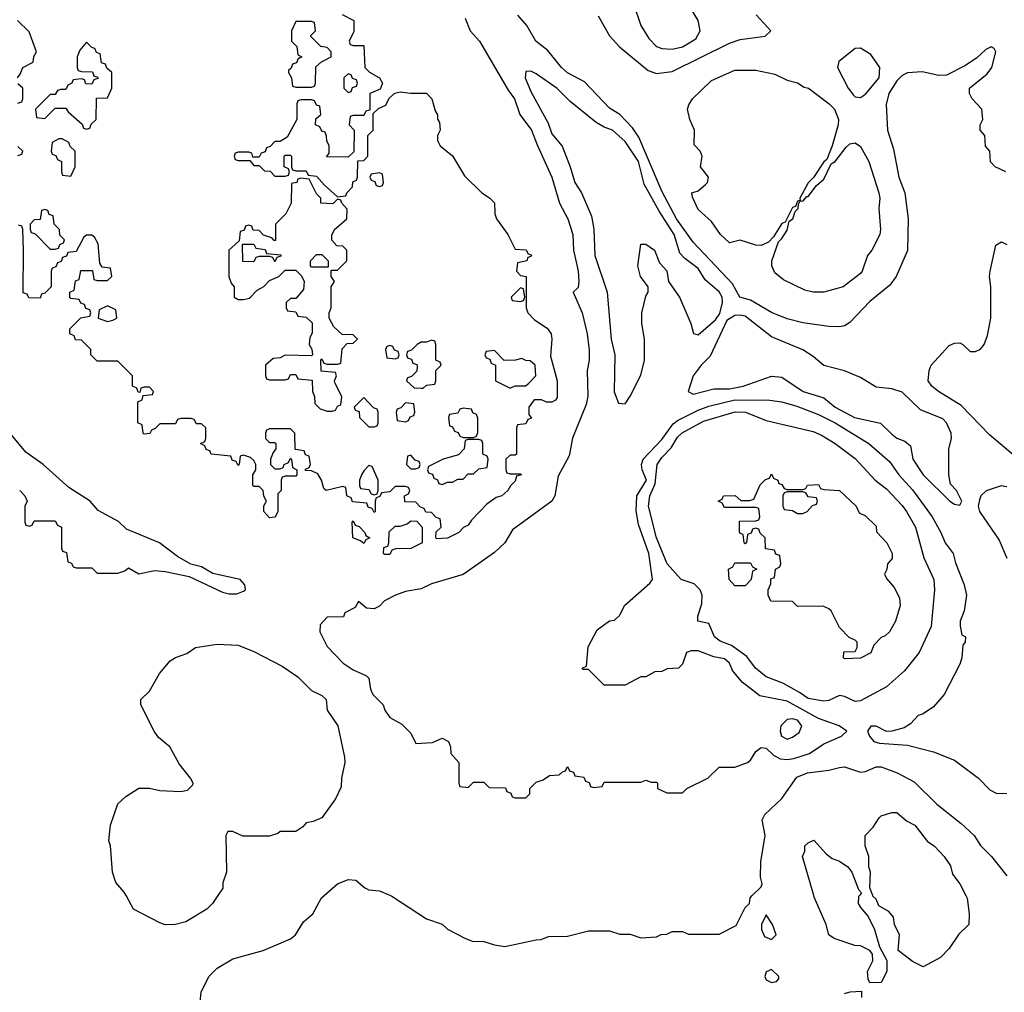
# Model space of a CAD drawing. Header units: inches. Extents: x 1793389 to 1900389, y 320802 to 470796.
# Tile 494 of 656: x 1856074 to 1859841, y 389630 to 393353. Entities that reach past the tile are written whole.
import ezdxf

# ---------------------------------------------------------------- set-up
doc = ezdxf.new("R2010")
doc.units = ezdxf.units.IN
doc.header["$MEASUREMENT"] = 0
doc.layers.add('B8358', color=7, linetype='Continuous')
doc.layers.add('B8359', color=7, linetype='Continuous')

msp = doc.modelspace()

# ---------------------------------------------------------------- linework, layer by layer
at = {"layer": 'B8358', "color": 2}
for points, elevation in [([(1856831.4, 390000), (1856811.3, 389970), (1856790, 389948.7), (1856710, 389899), (1856670, 389889), (1856630, 389888.7), (1856610, 389895.3), (1856510, 389948.7), (1856481.2, 390000)], 246), ([(1856762, 389570), (1856768, 389630), (1856798, 389690), (1856830, 389722), (1856890, 389758), (1857006, 389790), (1857110, 389834.8), (1857129, 389850), (1857160.1, 389899.9), (1857195.3, 389930), (1857228.9, 389991.1), (1857239, 390000)], 246), ([(1857493.2, 390000), (1857498, 389998), (1857630, 389911.3), (1857690, 389891.3), (1857711.1, 389871.1), (1857776.9, 389836.9), (1857805.4, 389825.4), (1857850, 389824.7), (1857890, 389811.3), (1857930, 389804.7), (1858050, 389831.3), (1858068.4, 389831.6), (1858096.4, 389843.6), (1858170, 389844.7), (1858250, 389864.7), (1858330, 389864.7), (1858370, 389852), (1858410, 389852), (1858450, 389838), (1858510, 389842), (1858528.4, 389851.6), (1858550, 389852), (1858570, 389862), (1858610, 389862), (1858632.7, 389852.7), (1858750, 389852), (1858814.6, 389885.4), (1858850, 389954), (1858866, 389970), (1858868.4, 389991.6), (1858876.6, 390000)], 246), ([(1859286.4, 390000), (1859283.6, 389996.4), (1859282, 389970), (1859290, 389954), (1859319.8, 389919.8), (1859344.7, 389870), (1859363.6, 389803.6), (1859391.1, 389751.1), (1859390.9, 389709.1), (1859370, 389668), (1859326, 389666), (1859320.4, 389680.4), (1859318, 389710), (1859338, 389750), (1859336.4, 389776.4), (1859326, 389790), (1859290, 389808), (1859268.9, 389808.9), (1859190, 389835.3), (1859169.3, 389849.3), (1859159, 389890), (1859113.6, 389993.6), (1859111.7, 390000)], 242), ([(1859693.8, 390000), (1859699.1, 389990), (1859706.8, 389930), (1859704.7, 389890), (1859667.1, 389852.9), (1859630, 389798), (1859596.9, 389763.1), (1859530, 389728), (1859490, 389748), (1859435.3, 389790), (1859439.5, 389850), (1859421.2, 389890), (1859417.2, 389917.2), (1859398.6, 389938.6), (1859361.2, 389961.2), (1859350, 389986), (1859338, 389998), (1859337.2, 390000)], 242), ([(1859230, 389624.7), (1859251.6, 389631.6), (1859294, 389634), (1859294, 389610)], 242)]:
    msp.add_lwpolyline(points, dxfattribs=dict(at, elevation=elevation))
at = {"layer": 'B8358', "color": 2, "elevation": 246}
for points in [[(1858930, 389926), (1858912, 389890), (1858911.3, 389870), (1858923.5, 389843.5), (1858950, 389832), (1858968, 389850), (1858954, 389890)], [(1858950, 389717.2), (1858930, 389708), (1858924.9, 389690), (1858930, 389678), (1858950, 389667.7), (1858968.7, 389671.3), (1858978, 389682), (1858978, 389690)]]:
    msp.add_lwpolyline(points, close=True, dxfattribs=at)
at = {"layer": 'B8359', "color": 2}
for points, elevation in [([(1858390, 393606), (1858378, 393602), (1858372, 393570), (1858386.8, 393490), (1858424, 393410), (1858450.6, 393330), (1858480.6, 393280.6), (1858510, 393250.5), (1858530, 393242.4), (1858570, 393240.4), (1858610, 393248.4), (1858660.1, 393279.9), (1858677.2, 393310), (1858669.3, 393350), (1858622.7, 393430), (1858530, 393541.2), (1858490, 393554)], 254), ([(1857190, 393346), (1857130, 393346), (1857114, 393310), (1857114, 393270), (1857134, 393250), (1857138, 393218), (1857154, 393210), (1857138, 393202), (1857132.7, 393187.3), (1857118, 393182), (1857112.7, 393167.3), (1857102, 393158), (1857102, 393150), (1857114, 393130), (1857118, 393098), (1857130, 393094), (1857190, 393094), (1857202, 393098), (1857206, 393110), (1857207.3, 393172.7), (1857228.4, 393191.6), (1857266, 393210), (1857266, 393230), (1857250, 393246), (1857226, 393250), (1857188.4, 393288.4), (1857188.4, 393291.6), (1857206, 393310), (1857202, 393342)], 246), ([(1856330, 393266), (1856303.6, 393236.4), (1856294, 393210), (1856294, 393170), (1856298, 393158), (1856310, 393154), (1856352.7, 393152.7), (1856358, 393138), (1856372.7, 393132.7), (1856372.7, 393127.3), (1856358, 393122), (1856350, 393106), (1856327.3, 393107.3), (1856322, 393122), (1856310, 393126), (1856278, 393122), (1856274, 393110), (1856258, 393102), (1856250, 393086), (1856230, 393086), (1856218, 393082), (1856210, 393066), (1856190, 393066), (1856134, 393010), (1856138, 392978), (1856170, 392974), (1856210, 393014), (1856250, 393014), (1856259.6, 392999.6), (1856312.7, 392952.7), (1856318, 392938), (1856330, 392934), (1856342, 392938), (1856347.3, 392952.7), (1856366, 392970), (1856367.3, 393052.7), (1856410, 393054), (1856426, 393090), (1856426, 393150), (1856407.3, 393167.3), (1856402, 393182), (1856387.3, 393187.3), (1856382, 393222), (1856367.3, 393227.3), (1856362, 393242), (1856350, 393246)], 246), ([(1859290, 393244), (1859270, 393242), (1859207.1, 393192.9), (1859202.8, 393170), (1859243.8, 393090), (1859263.4, 393063.4), (1859270, 393057.1), (1859290, 393054.9), (1859310, 393067.2), (1859361.5, 393130), (1859365.1, 393170), (1859330, 393219)], 250), ([(1857330, 393146), (1857314, 393130), (1857314, 393090), (1857330, 393074), (1857342, 393078), (1857347.3, 393092.7), (1857362, 393098), (1857366, 393110), (1857362, 393122), (1857347.3, 393127.3), (1857342, 393142)], 246), ([(1858030, 393155.1), (1858010, 393154), (1858007.7, 393130), (1858030, 393078), (1858096.1, 392956.1), (1858110, 392916), (1858148.8, 392868.8), (1858180.5, 392790), (1858198, 392730), (1858223, 392690), (1858260.9, 392600.9), (1858270.4, 392550.4), (1858274.9, 392450), (1858322, 392310), (1858336.3, 392130), (1858350.7, 392070), (1858348.2, 391928.2), (1858365.4, 391885.4), (1858390, 391882), (1858410, 391912), (1858450, 391992), (1858464, 392050), (1858464, 392130), (1858454, 392190), (1858454, 392230), (1858470, 392294), (1858478, 392310), (1858478, 392330), (1858449.3, 392369.3), (1858439, 392410), (1858450, 392494), (1858470, 392494), (1858502, 392470), (1858522, 392422), (1858550, 392392), (1858556, 392350), (1858598.8, 392290), (1858641, 392190), (1858651.3, 392151.3), (1858670, 392146.8), (1858735.8, 392204.2), (1858752.5, 392227.5), (1858763.1, 392270), (1858761, 392290), (1858750, 392311.6), (1858696.4, 392356.4), (1858670, 392400.9), (1858618.6, 392438.6), (1858599.6, 392459.6), (1858577.7, 392530), (1858520.3, 392620.3), (1858463.1, 392723.1), (1858441, 392810), (1858390, 392886), (1858342, 392930), (1858310, 392940.9), (1858279.4, 392959.4), (1858180.1, 393040.1), (1858130, 393089.2), (1858050, 393146)], 254), ([(1858910, 392487.8), (1858889.7, 392489.7), (1858830, 392509.2), (1858790, 392498), (1858755.3, 392530), (1858720.4, 392580.4), (1858670, 392626), (1858647.3, 392672.7), (1858646, 392690), (1858670, 392698), (1858698, 392722), (1858705.2, 392730), (1858709.2, 392750), (1858679, 392790), (1858685.2, 392830), (1858677.2, 392850), (1858654, 392874), (1858656, 392930), (1858637.2, 392970), (1858629.2, 393010), (1858633.6, 393026.4), (1858648, 393050), (1858720.2, 393119.8), (1858810, 393158.8), (1858890, 393158.8), (1858963.5, 393143.5), (1859010, 393121), (1859050, 393111), (1859074.8, 393094.8), (1859091.3, 393090), (1859171.3, 393030), (1859191, 393010), (1859206, 392970), (1859204.7, 392950), (1859182.8, 392870), (1859162, 392818), (1859150, 392808.7), (1859111, 392749), (1859090, 392728.7), (1859058, 392670), (1859059.6, 392660.4), (1859050, 392658), (1859042, 392638), (1859030, 392634), (1859002, 392578), (1858990, 392572.7), (1858958, 392522), (1858939.3, 392500.7)], 246), ([(1856236.4, 392896.4), (1856223.6, 392896.4), (1856198, 392882), (1856194, 392850), (1856198, 392838), (1856212.7, 392832.7), (1856218, 392818), (1856234, 392810), (1856234, 392770), (1856238, 392758), (1856270, 392754), (1856286, 392790), (1856286, 392850), (1856267.3, 392867.3), (1856262, 392882)], 246), ([(1859110, 392309.5), (1859078, 392318), (1858996.6, 392356.6), (1858963.3, 392383.3), (1858951.8, 392410), (1858951.3, 392430), (1858977.2, 392502.8), (1858990, 392514.8), (1859010, 392546.8), (1859018, 392582), (1859031.8, 392590), (1859041.2, 392618.8), (1859052.3, 392630), (1859053.6, 392646.4), (1859060.4, 392659.6), (1859070, 392658), (1859084.7, 392675.3), (1859090, 392676), (1859122, 392718), (1859150, 392742.8), (1859179, 392801), (1859194, 392810), (1859235.5, 392864.5), (1859250, 392878), (1859270, 392881), (1859290, 392866.8), (1859323, 392810), (1859360.5, 392690), (1859364.9, 392670), (1859360.7, 392630), (1859367.7, 392550), (1859364.9, 392530), (1859333.4, 392470), (1859317.3, 392450), (1859297.3, 392390), (1859290, 392381.2), (1859224.7, 392330), (1859150, 392309.5)], 246), ([(1857450, 392766), (1857418, 392762), (1857414, 392750), (1857418, 392738), (1857432.7, 392732.7), (1857438, 392718), (1857450, 392714), (1857462, 392718), (1857466, 392730), (1857462, 392762)], 246), ([(1857150, 392746), (1857138, 392742), (1857134, 392730), (1857114, 392726), (1857112, 392650), (1857092, 392610), (1857052, 392570), (1857052.7, 392507.3), (1857047.3, 392507.3), (1857038, 392518), (1857007.3, 392527.3), (1856990, 392546), (1856967.3, 392547.3), (1856962, 392562), (1856950, 392566), (1856938, 392562), (1856932.7, 392547.3), (1856918, 392542), (1856914, 392506), (1856874, 392470), (1856874, 392370), (1856883.6, 392343.6), (1856894, 392330), (1856894, 392290), (1856910, 392282), (1856930, 392282), (1856953.6, 392286.4), (1856983.1, 392316.9), (1857008.4, 392331.6), (1857030, 392354), (1857066, 392370), (1857090, 392394), (1857130, 392394), (1857152.7, 392372.7), (1857162, 392350), (1857159.6, 392320.4), (1857130, 392286), (1857110, 392286), (1857094, 392270), (1857094, 392250), (1857098, 392238), (1857130, 392234), (1857138, 392218), (1857170, 392214), (1857192.7, 392192.7), (1857192.7, 392152.7), (1857183.6, 392136.4), (1857182, 392110), (1857191.6, 392091.6), (1857194, 392070), (1857190, 392066), (1857090, 392068), (1857070, 392058), (1857043.6, 392056.4), (1857014, 392030), (1857014, 391990), (1857018, 391978), (1857030, 391974), (1857090, 391974), (1857102, 391978), (1857110, 391994), (1857130, 391994), (1857138, 391978), (1857192.7, 391972.7), (1857194, 391930), (1857202, 391910), (1857203.6, 391883.6), (1857223.6, 391863.6), (1857250, 391854), (1857270, 391854), (1857282, 391858), (1857290, 391874), (1857302, 391878), (1857306, 391910), (1857280.4, 391960.4), (1857278, 391970), (1857286, 391990), (1857282, 392002), (1857227.3, 392007.3), (1857226, 392050), (1857230, 392054), (1857238, 392038), (1857250, 392034), (1857290, 392034), (1857302, 392038), (1857307.3, 392092.7), (1857327.3, 392112.7), (1857350, 392114), (1857366, 392130), (1857350, 392146), (1857307.3, 392147.3), (1857276.4, 392176.4), (1857258, 392210), (1857258, 392230), (1857266, 392250), (1857266, 392330), (1857278, 392350), (1857266, 392370), (1857266, 392394), (1857290, 392394), (1857326, 392430), (1857326, 392470), (1857310, 392486), (1857287.3, 392487.3), (1857268.4, 392508.4), (1857268.4, 392528.4), (1857278, 392550), (1857326, 392590), (1857327.3, 392627.3), (1857306, 392650), (1857302, 392662), (1857290, 392666), (1857271.6, 392648.4), (1857226, 392650), (1857226, 392670), (1857210, 392686), (1857182, 392742)], 246), ([(1856170, 392626), (1856158, 392622), (1856152.7, 392587.3), (1856130, 392586), (1856114, 392570), (1856114, 392550), (1856118, 392538), (1856132.7, 392532.7), (1856190, 392474), (1856210, 392474), (1856222, 392478), (1856227.3, 392492.7), (1856242, 392498), (1856246, 392510), (1856227.3, 392527.3), (1856226, 392550), (1856206, 392570), (1856202, 392602), (1856187.3, 392607.3), (1856182, 392622)], 246), ([(1857050, 392426), (1857042, 392442), (1857030, 392446), (1856990, 392446), (1856978, 392442), (1856970, 392426), (1856927.3, 392427.3), (1856926, 392494), (1856970, 392494), (1856978, 392478), (1857012.7, 392472.7), (1857018, 392458), (1857072.7, 392452.7), (1857072.7, 392447.3), (1857058, 392442)], 246), ([(1857190, 392406), (1857186, 392410), (1857186, 392430), (1857210, 392454), (1857230, 392454), (1857254, 392430), (1857254, 392406), (1857250, 392406)], 246), ([(1857990, 392326), (1857954, 392290), (1857958, 392278), (1857990, 392274), (1858002, 392278), (1858006, 392290), (1858002, 392322)], 246), ([(1856410, 392258), (1856378, 392242), (1856374, 392210), (1856410, 392198), (1856430, 392202), (1856446, 392210), (1856442, 392242)], 246), ([(1858830, 392221.7), (1858810, 392219.8), (1858779.1, 392200.9), (1858714.9, 392065.1), (1858680.5, 392030), (1858650.7, 391990), (1858631.3, 391930), (1858650, 391918.8), (1858730, 391939.1), (1858790, 391939.5), (1858842, 391950), (1858950, 391987.7), (1858990, 391984), (1859071, 391930), (1859150, 391905.5), (1859194, 391870), (1859267.3, 391830), (1859367.7, 391807.7), (1859410, 391766), (1859430, 391751.3), (1859459.8, 391739.8), (1859482, 391722), (1859491, 391670), (1859530, 391611), (1859632, 391510), (1859650, 391498), (1859670, 391494), (1859678, 391510), (1859658, 391550), (1859635.3, 391575.3), (1859628.9, 391611.1), (1859628.7, 391710), (1859639, 391750), (1859637.2, 391770), (1859619.3, 391810), (1859605.4, 391825.4), (1859519.7, 391859.7), (1859450, 391926.6), (1859410, 391939.3), (1859350, 391946.6), (1859290, 391983.7), (1859230, 392009.2), (1859150, 392029), (1859110, 392064), (1859070, 392089.3), (1858950, 392139.3), (1858850, 392217.4)], 254), ([(1857650, 392126), (1857630, 392118), (1857610, 392118), (1857594, 392110), (1857572.7, 392087.3), (1857558, 392082), (1857554, 392070), (1857558, 392058), (1857572.7, 392052.7), (1857578, 392038), (1857592.7, 392032.7), (1857594, 392026), (1857592.7, 392007.3), (1857572.7, 391987.3), (1857558, 391982), (1857554, 391970), (1857583.6, 391943.6), (1857610, 391942), (1857618, 391942), (1857630, 391954), (1857662, 391958), (1857666, 391970), (1857666, 392010), (1857686, 392030), (1857682, 392042), (1857666, 392050), (1857666, 392110), (1857662, 392122)], 246), ([(1857490, 392106), (1857478, 392102), (1857474, 392090), (1857478, 392058), (1857510, 392054), (1857522, 392058), (1857526, 392070), (1857522, 392082), (1857507.3, 392087.3), (1857502, 392102)], 246), ([(1857890, 392086), (1857858, 392082), (1857854, 392070), (1857858, 392058), (1857872.7, 392052.7), (1857878, 392038), (1857894, 392030), (1857894, 391970), (1857950, 391942), (1857970, 391951.3), (1858008.4, 391951.6), (1858020.4, 391959.6), (1858048, 391990), (1858046, 392030), (1858027.3, 392047.3), (1858010, 392048), (1857995.3, 392055.3), (1857970.8, 392049.2), (1857928, 392048)], 246), ([(1857390, 391906), (1857354, 391870), (1857358, 391858), (1857372.7, 391852.7), (1857374, 391830), (1857410, 391794), (1857430, 391794), (1857442, 391798), (1857446, 391810), (1857446, 391850), (1857442, 391862), (1857427.3, 391867.3)], 246), ([(1857550, 391886), (1857532.7, 391867.3), (1857518, 391862), (1857514, 391850), (1857518, 391818), (1857550, 391814), (1857562, 391818), (1857567.3, 391832.7), (1857582, 391838), (1857586, 391850), (1857582, 391882)], 246), ([(1857770, 391866), (1857758, 391862), (1857750, 391846), (1857718, 391842), (1857714, 391830), (1857718, 391798), (1857730, 391794), (1857738, 391778), (1857752, 391772), (1857758, 391758), (1857770, 391754), (1857810, 391754), (1857822, 391758), (1857827.3, 391772.7), (1857827.3, 391827.3), (1857822, 391842), (1857808, 391848), (1857802, 391862)], 246), ([(1859270, 390742.4), (1859230, 390762.4), (1859210, 390765.6), (1859170, 390747.3), (1859150, 390743.6), (1859090, 390754), (1859057.6, 390777.6), (1858993, 390813), (1858930, 390837), (1858889.4, 390870), (1858855.5, 390915.5), (1858797.3, 390957.3), (1858753.6, 390973.6), (1858732, 390990), (1858710, 391042), (1858668, 391050), (1858668.7, 391070), (1858683.7, 391116.3), (1858684.7, 391150), (1858676.9, 391170), (1858653.8, 391193.8), (1858605.1, 391210), (1858551.6, 391270), (1858509.8, 391370), (1858479.1, 391490), (1858484.8, 391530), (1858504.5, 391575.5), (1858513.3, 391650), (1858530, 391677.1), (1858565.7, 391714.3), (1858590, 391754.4), (1858608.9, 391771.1), (1858690, 391816), (1858811.5, 391851.5), (1858850.2, 391850.2), (1858930, 391818.7), (1859110, 391775.8), (1859142, 391762), (1859194, 391730), (1859270, 391673), (1859347.3, 391590), (1859390, 391557.3), (1859450, 391493.4), (1859466, 391470), (1859500.5, 391410), (1859532.8, 391292.8), (1859570.6, 391210), (1859574, 391170), (1859560.5, 391030), (1859515.5, 390930), (1859459.2, 390860.8), (1859390, 390799.6), (1859290, 390745.6)], 246), ([(1857830, 391746), (1857790, 391746), (1857778, 391742), (1857774, 391710), (1857752.7, 391687.3), (1857694, 391670), (1857638, 391642), (1857634, 391630), (1857638, 391618), (1857652.7, 391612.7), (1857658, 391598), (1857672, 391592), (1857678, 391578), (1857690, 391574), (1857710, 391582), (1857730, 391582), (1857750, 391594), (1857770, 391594), (1857790, 391614), (1857810, 391614), (1857830, 391634), (1857862, 391638), (1857866, 391670), (1857862, 391682), (1857846, 391690), (1857846, 391730), (1857842, 391742)], 246), ([(1857570, 391686), (1857558, 391682), (1857554, 391650), (1857570, 391634), (1857590, 391634), (1857602, 391638), (1857606, 391650), (1857602, 391662), (1857587.3, 391667.3)], 246), ([(1857410, 391646), (1857390, 391626), (1857382, 391610), (1857374, 391590), (1857374, 391570), (1857378, 391558), (1857410, 391554), (1857418, 391538), (1857430, 391534), (1857442, 391538), (1857446, 391550), (1857446, 391590), (1857422, 391642)], 246), ([(1859010, 391554), (1859070, 391554), (1859082, 391558), (1859088.4, 391571.6), (1859130, 391574), (1859138, 391558), (1859150, 391554), (1859210.9, 391550.9), (1859274, 391490), (1859285.4, 391465.4), (1859310, 391454), (1859350, 391414), (1859352, 391392), (1859392, 391350), (1859412, 391310), (1859412, 391290), (1859394, 391270), (1859391.6, 391248.4), (1859382, 391230), (1859390, 391214), (1859419.6, 391179.6), (1859439.6, 391139.6), (1859442, 391110), (1859424.7, 391050), (1859402, 391010), (1859385.4, 390994.6), (1859370, 390988), (1859341, 390959), (1859330.7, 390929.3), (1859290, 390908.7), (1859230, 390906), (1859226, 390910), (1859227.3, 390932.7), (1859270, 390934), (1859278, 390950), (1859278, 390970), (1859270, 390978), (1859247.3, 390987.3), (1859210, 391026), (1859178, 391090), (1859170, 391098), (1859147.3, 391107.3), (1859050, 391106), (1859030, 391126), (1858947.3, 391127.3), (1858938, 391150), (1858938, 391170), (1858947.3, 391192.7), (1858948, 391212), (1858962, 391218), (1858966, 391250), (1858982, 391258), (1858986, 391270), (1858982, 391302), (1858967.3, 391307.3), (1858962, 391322), (1858927.3, 391327.3), (1858926, 391370), (1858907.3, 391387.3), (1858902, 391402), (1858890, 391406), (1858878, 391402), (1858872.7, 391387.3), (1858858, 391382), (1858854, 391350), (1858850, 391346), (1858846, 391350), (1858842, 391382), (1858830, 391386), (1858827.3, 391392.7), (1858827.3, 391432.7), (1858890, 391434), (1858902, 391438), (1858906, 391450), (1858902, 391482), (1858890, 391486), (1858770, 391486), (1858762, 391502), (1858746, 391510), (1858762, 391518), (1858766, 391530), (1858811.6, 391531.6), (1858832.7, 391512.7), (1858867.3, 391512.7), (1858882, 391518), (1858907.3, 391572.7), (1858927.3, 391592.7), (1858942, 391598), (1858950, 391614), (1858958, 391598), (1858974, 391590), (1858978, 391578), (1858990, 391574), (1858998, 391558)], 242), ([(1859070, 391546), (1859010, 391546), (1858998, 391542), (1858994, 391530), (1858994, 391490), (1858998, 391478), (1859030, 391474), (1859050, 391462), (1859070, 391462), (1859086, 391470), (1859107.3, 391492.7), (1859122, 391498), (1859126, 391510), (1859122, 391522), (1859090, 391526), (1859082, 391542)], 242), ([(1857390, 391348), (1857378, 391358), (1857348, 391370), (1857346, 391430), (1857350, 391434), (1857358, 391418), (1857372.7, 391412.7), (1857394, 391390), (1857398, 391378), (1857414, 391370), (1857398, 391362)], 246), ([(1857470, 391306), (1857466, 391310), (1857467.3, 391332.7), (1857482, 391338), (1857486, 391350), (1857487.3, 391392.7), (1857510, 391414), (1857530, 391414), (1857556.4, 391423.6), (1857570, 391434), (1857592.7, 391432.7), (1857614, 391410), (1857614, 391350), (1857570, 391328), (1857512.7, 391327.3), (1857498, 391322), (1857490, 391306)], 246), ([(1858810, 391186), (1858788, 391210), (1858786, 391250), (1858802, 391258), (1858810, 391274), (1858870, 391274), (1858878, 391258), (1858894, 391250), (1858878, 391242), (1858872, 391210), (1858850, 391186)], 242), ([(1859030, 390676.3), (1859010, 390673.6), (1858986, 390650), (1858983.8, 390630), (1858988, 390610), (1859010, 390598.8), (1859030, 390606.8), (1859055.9, 390624.1), (1859066.6, 390650), (1859050, 390671.2)], 254)]:
    msp.add_lwpolyline(points, close=True, dxfattribs=dict(at, elevation=elevation))
for points, elevation in [([(1857307.3, 393372.7), (1857352, 393350), (1857352, 393308), (1857334, 393270), (1857338, 393258), (1857350, 393254), (1857390, 393254), (1857394, 393170), (1857411.6, 393151.6), (1857450.7, 393130.7), (1857462, 393110), (1857452.7, 393087.3), (1857414, 393070), (1857414, 393006), (1857398, 393002), (1857390, 392986), (1857350, 392986), (1857338, 392982), (1857334, 392950), (1857354, 392930), (1857352.7, 392847.3), (1857330, 392826), (1857247.3, 392827.3), (1857258, 392842), (1857258, 392870), (1857248.4, 392888.4), (1857247.3, 392907.3), (1857242, 392922), (1857230, 392926), (1857222, 392942), (1857206, 392950), (1857207.3, 392972.7), (1857226, 392990), (1857222, 393022), (1857210, 393026), (1857202, 393042), (1857190, 393046), (1857150, 393046), (1857138, 393042), (1857134, 393030), (1857134, 392970), (1857096.9, 392903.1), (1857070, 392886), (1857050, 392886), (1857032.7, 392867.3), (1857018, 392862), (1857012.7, 392847.3), (1856998, 392842), (1856990, 392826), (1856966, 392826), (1856962, 392842), (1856950, 392846), (1856910, 392846), (1856898, 392842), (1856894, 392830), (1856898, 392818), (1856910, 392814), (1856954, 392814), (1856970, 392794), (1856990, 392794), (1857010, 392774), (1857032.7, 392772.7), (1857050, 392754), (1857090, 392754), (1857102, 392758), (1857106, 392770), (1857102, 392782), (1857086, 392790), (1857086, 392830), (1857090, 392834), (1857110, 392834), (1857114, 392830), (1857114, 392790), (1857118, 392778), (1857130, 392774), (1857170, 392774), (1857178, 392758), (1857210, 392754), (1857239.6, 392719.6), (1857290, 392674), (1857322, 392678), (1857326, 392690), (1857347.3, 392712.7), (1857348.4, 392731.6), (1857362, 392738), (1857366, 392750), (1857367.3, 392812.7), (1857390, 392814), (1857406, 392830), (1857406, 392910), (1857426, 392930), (1857426, 392994), (1857447.3, 393012.7), (1857474.6, 393025.4), (1857487.3, 393052.7), (1857508.7, 393071.3), (1857530, 393076), (1857568.7, 393071.3), (1857630, 393072), (1857651.3, 393050), (1857663.6, 393003.6), (1857672, 392988), (1857672, 392972), (1857679.6, 392959.6), (1857682, 392930), (1857672, 392910), (1857672, 392890), (1857682, 392870), (1857730, 392832), (1857775.3, 392755.3), (1857842, 392690), (1857871.1, 392671.1), (1857890, 392652), (1857891.3, 392610), (1857898, 392590), (1857942, 392530), (1857970, 392474), (1858011.6, 392471.6), (1858018, 392458), (1858031.6, 392451.6), (1858030, 392446), (1858018, 392442), (1858014, 392430), (1857978, 392422), (1857974, 392390), (1857990, 392374), (1858012, 392370), (1858011.3, 392250), (1858018, 392230), (1858043.8, 392203.8), (1858092.4, 392172.4), (1858107, 392150), (1858110.3, 392130), (1858104.5, 392064.5), (1858130.8, 391970), (1858130, 391906), (1858123.6, 391896.4), (1858110, 391888.7), (1858088.9, 391888.9), (1858070, 391898), (1858042, 391898), (1858022, 391870), (1858022, 391842), (1858032, 391828), (1858018, 391822), (1858010, 391806), (1857978, 391802), (1857974, 391790), (1857974, 391690), (1857970, 391686), (1857950, 391686), (1857934, 391670), (1857934, 391630), (1857938, 391618), (1857950, 391614), (1857990, 391614), (1857994, 391610), (1857974, 391606), (1857970, 391586), (1857951.6, 391568.4), (1857942, 391550), (1857918, 391530), (1857896.7, 391523.3), (1857861.1, 391498.9), (1857802.8, 391437.2), (1857790, 391418), (1857771.6, 391408.4), (1857754, 391390), (1857710, 391368), (1857670, 391366), (1857666, 391370), (1857667.3, 391392.7), (1857686, 391410), (1857682, 391442), (1857667.3, 391447.3), (1857650, 391466), (1857627.3, 391467.3), (1857622, 391482), (1857607.3, 391487.3), (1857590, 391506), (1857547.3, 391507.3), (1857546, 391530), (1857562, 391538), (1857566, 391550), (1857562, 391562), (1857550, 391566), (1857510, 391566), (1857490, 391546), (1857458, 391542), (1857452, 391528), (1857438, 391522), (1857434, 391510), (1857434, 391470), (1857430, 391466), (1857422, 391482), (1857407.3, 391487.3), (1857402, 391502), (1857347.3, 391507.3), (1857342, 391522), (1857326, 391530), (1857322, 391562), (1857310, 391566), (1857246, 391550), (1857238, 391558), (1857228.7, 391590), (1857214.6, 391614.6), (1857190, 391626), (1857167.3, 391627.3), (1857167.3, 391632.7), (1857182, 391638), (1857186, 391650), (1857182, 391682), (1857167.3, 391687.3), (1857162, 391702), (1857127.3, 391707.3), (1857126, 391770), (1857110, 391786), (1857030, 391786), (1857018, 391782), (1857014, 391770), (1857014, 391750), (1857030, 391734), (1857050, 391734), (1857054, 391730), (1857054, 391710), (1857043.6, 391696.4), (1857034, 391670), (1857034, 391650), (1857050, 391634), (1857070, 391634), (1857082, 391638), (1857086, 391650), (1857102, 391658), (1857110, 391674), (1857114, 391670), (1857118, 391638), (1857134, 391630), (1857134, 391610), (1857130, 391606), (1857090, 391606), (1857078, 391602), (1857074, 391590), (1857074, 391550), (1857062, 391538), (1857062, 391470), (1857051.3, 391448.7), (1857030, 391446), (1857008, 391470), (1857008.4, 391491.6), (1857018, 391510), (1857008.4, 391528.4), (1857006, 391550), (1856990, 391566), (1856970, 391566), (1856966, 391570), (1856966, 391610), (1856978, 391630), (1856978, 391650), (1856970, 391666), (1856956.4, 391676.4), (1856930, 391686), (1856918, 391682), (1856914, 391650), (1856910, 391646), (1856902, 391662), (1856887.3, 391667.3), (1856882, 391682), (1856806, 391690), (1856802, 391702), (1856787.3, 391707.3), (1856782, 391722), (1856766, 391730), (1856782, 391738), (1856786, 391750), (1856786, 391790), (1856770, 391806), (1856750, 391806), (1856742, 391822), (1856730, 391826), (1856690, 391826), (1856678, 391822), (1856670, 391806), (1856610, 391806), (1856592.7, 391787.3), (1856578, 391782), (1856571.6, 391768.4), (1856550, 391766), (1856546, 391770), (1856542, 391802), (1856526, 391810), (1856526, 391890), (1856542, 391898), (1856546, 391914), (1856582, 391918), (1856586, 391930), (1856570, 391946), (1856550, 391946), (1856538, 391942), (1856534, 391926), (1856527.3, 391927.3), (1856522, 391942), (1856506, 391950), (1856506, 391990), (1856450, 392046), (1856370, 392046), (1856346, 392070), (1856346, 392090), (1856310, 392126), (1856287.3, 392127.3), (1856282, 392142), (1856266, 392150), (1856266, 392170), (1856308, 392212), (1856342, 392218), (1856346, 392230), (1856342, 392242), (1856327.3, 392247.3), (1856322, 392262), (1856307.3, 392267.3), (1856302, 392282), (1856270, 392286), (1856266, 392290), (1856266, 392310), (1856282, 392318), (1856287.3, 392352.7), (1856302, 392358), (1856307.3, 392392.7), (1856352.7, 392392.7), (1856358, 392358), (1856370, 392354), (1856410, 392354), (1856426, 392370), (1856422, 392402), (1856390, 392406), (1856380.4, 392420.4), (1856374.6, 392494.6), (1856360.4, 392520.4), (1856350, 392528), (1856330, 392528), (1856319.6, 392520.4), (1856290, 392466), (1856258, 392462), (1856252.7, 392447.3), (1856238, 392442), (1856232.7, 392427.3), (1856218, 392422), (1856212.7, 392407.3), (1856198, 392402), (1856194, 392390), (1856194, 392330), (1856170, 392306), (1856158, 392302), (1856152.7, 392287.3), (1856108.4, 392288.4), (1856102, 392302), (1856087.3, 392307.3), (1856088, 392470), (1856086, 392550), (1856082, 392562), (1856070, 392566)], 246), ([(1859846, 392770), (1859806, 392790), (1859788.4, 392808.4), (1859786, 392850), (1859768.4, 392868.4), (1859766, 392910), (1859748, 392930), (1859748, 392950), (1859758, 392970), (1859755.3, 393010), (1859718, 393050), (1859708, 393070), (1859708, 393090), (1859774.8, 393145.2), (1859793.2, 393170), (1859808.7, 393230), (1859802, 393242), (1859790, 393248.7), (1859770, 393239), (1859734.2, 393205.8), (1859690, 393176), (1859619.8, 393140.2), (1859590, 393139), (1859526.4, 393153.6), (1859470, 393149.4), (1859450, 393138.4), (1859430, 393118.4), (1859399.5, 393070), (1859388.3, 393028.3), (1859393.4, 392930), (1859416.7, 392856.7), (1859437.3, 392750), (1859460.7, 392690), (1859473.4, 392590), (1859470.5, 392469.5), (1859427.3, 392370), (1859403.4, 392336.6), (1859326.2, 392273.8), (1859250, 392193.2), (1859230, 392181.2), (1859210, 392177.2), (1859170, 392178), (1859070, 392192.3), (1859010, 392207.3), (1858950, 392232.3), (1858870, 392279.5), (1858829, 392290), (1858801.1, 392341.1), (1858650, 392500.9), (1858587.3, 392590), (1858530, 392696), (1858442.9, 392902.9), (1858418.7, 392938.7), (1858370, 392989.6), (1858330, 393014), (1858234.5, 393114.5), (1858170, 393149.6), (1858146.6, 393170), (1858094.5, 393234.5), (1858049.2, 393270), (1858014, 393330), (1857979.3, 393370)], 250), ([(1858287.1, 393367.1), (1858330, 393291.3), (1858368.2, 393248.2), (1858478.5, 393158.5), (1858510, 393147.3), (1858570, 393154.4), (1858790, 393263), (1858830, 393277.3), (1858926, 393290), (1858948, 393310), (1858891.5, 393371.5)], 250), ([(1856066, 393130), (1856076.4, 393143.6), (1856086, 393170), (1856126, 393190), (1856128.4, 393211.6), (1856138, 393230), (1856110, 393306), (1856066, 393350)], 246), ([(1857778.5, 393358.5), (1857797.3, 393310), (1857833.4, 393270), (1857942.4, 393082.4), (1857967.3, 393050), (1857987.7, 392990), (1858032.4, 392930), (1858053.4, 392873.4), (1858110.4, 392750), (1858139.1, 392650), (1858170.4, 392590.4), (1858190.4, 392530.4), (1858192.7, 392470), (1858210.4, 392390), (1858213.4, 392350), (1858210, 392328), (1858192, 392310), (1858226, 392230), (1858245.5, 392150), (1858252.7, 392087.3), (1858252.7, 392050), (1858244.4, 392010), (1858247.9, 391912.1), (1858240.5, 391879.5), (1858189, 391751), (1858176.5, 391683.5), (1858134.4, 391605.6), (1858120.7, 391530), (1858110.3, 391509.7), (1857959.8, 391400.2), (1857930.3, 391349.7), (1857890, 391312.7), (1857770.4, 391229.6), (1857650, 391193.3), (1857610, 391174.5), (1857550, 391163.7), (1857512, 391150), (1857470, 391128), (1857450, 391108), (1857430, 391098), (1857400.4, 391100.4), (1857370, 391126), (1857356.9, 391103.1), (1857318, 391082), (1857312.7, 391067.3), (1857250, 391066), (1857223.6, 391036.4), (1857222, 391010), (1857250, 390954), (1857312, 390890), (1857350, 390864.7), (1857401, 390841), (1857410, 390832), (1857416, 390790), (1857424.7, 390770), (1857464.7, 390730), (1857471.3, 390710), (1857490, 390682), (1857536, 390656), (1857570, 390622), (1857590, 390582), (1857653.6, 390586.4), (1857690, 390602), (1857714, 390590), (1857722, 390570), (1857723.6, 390543.6), (1857754, 390510), (1857754, 390430), (1857758, 390418), (1857790, 390414), (1857810, 390434), (1857850, 390434), (1857870, 390414), (1857932.7, 390412.7), (1857938, 390398), (1857952.7, 390392.7), (1857958, 390378), (1857970, 390374), (1858010, 390374), (1858026, 390390), (1858026, 390410), (1858050, 390434), (1858076.4, 390443.6), (1858100.4, 390459.6), (1858138, 390462), (1858150, 390474), (1858162, 390478), (1858170, 390494), (1858178, 390478), (1858192.7, 390472.7), (1858198, 390458), (1858232.7, 390452.7), (1858238, 390438), (1858252.7, 390432.7), (1858258, 390418), (1858270, 390414), (1858302, 390418), (1858310, 390434), (1858450, 390434), (1858470, 390442), (1858490, 390434), (1858510, 390434), (1858514, 390430), (1858514, 390410), (1858550, 390394), (1858610, 390394), (1858626, 390410), (1858706, 390450), (1858750, 390492), (1858810, 390492), (1858858, 390510), (1858870, 390518), (1858890, 390551), (1858910, 390566.8), (1858930, 390564.9), (1858957.6, 390537.6), (1858983.8, 390523.8), (1859010, 390520.8), (1859035.8, 390524.2), (1859096.1, 390543.9), (1859150, 390580.5), (1859218, 390610), (1859238, 390630), (1859208.7, 390650), (1859130, 390678), (1859010, 390744.7), (1858905.1, 390765.1), (1858837.4, 390817.4), (1858801.2, 390861.2), (1858789.2, 390890), (1858770, 390906), (1858730, 390914), (1858670, 390937), (1858643, 390937), (1858624.7, 390930), (1858610, 390886), (1858594, 390870), (1858551.6, 390868.4), (1858530, 390858), (1858503.6, 390856.4), (1858470, 390838), (1858450, 390838), (1858390, 390806), (1858310, 390806), (1858250, 390866), (1858230, 390866), (1858226, 390870), (1858242, 390878), (1858248.4, 390951.6), (1858283.1, 391016.9), (1858330, 391052), (1858350, 391054), (1858370, 391074), (1858388, 391110), (1858484.7, 391195.3), (1858495.3, 391210), (1858480.5, 391310), (1858441, 391421), (1858432.2, 391472.2), (1858435.1, 391530), (1858471.6, 391590), (1858455.8, 391630), (1858452.8, 391650), (1858458.7, 391670), (1858530, 391745.3), (1858574.1, 391805.9), (1858590, 391818), (1858670, 391857.7), (1858710, 391874), (1858810, 391897.2), (1858943.9, 391896.1), (1858990, 391890.4), (1859047.2, 391872.8), (1859130, 391841.1), (1859193.4, 391810), (1859322, 391730), (1859402, 391662), (1859437.6, 391610), (1859490, 391553), (1859564.9, 391450), (1859598.4, 391390), (1859614.9, 391350), (1859644.9, 391310), (1859654, 391274), (1859686.8, 391190), (1859696, 391150), (1859686.8, 391090), (1859671.3, 391050), (1859671.6, 391031.6), (1859678, 390998), (1859692, 390990), (1859691.3, 390970), (1859682, 390958), (1859678, 390910), (1859670, 390886), (1859611.3, 390770), (1859570, 390722), (1859530, 390695.3), (1859511.1, 390688.9), (1859482, 390658), (1859458, 390642), (1859411.1, 390628.9), (1859390, 390628), (1859350, 390648), (1859330, 390648), (1859318, 390630), (1859324.7, 390610), (1859342, 390590), (1859363.5, 390583.5), (1859470, 390576), (1859570.5, 390550.5), (1859650, 390518), (1859742, 390450), (1859785.4, 390405.4), (1859810, 390392), (1859850, 390391.3)], 250), ([(1856067.3, 393032.7), (1856082, 393038), (1856086, 393050), (1856086, 393090), (1856067.3, 393107.3)], 246), ([(1856067.3, 392832.7), (1856082, 392838), (1856086, 392850), (1856067.3, 392867.3)], 246), ([(1859890, 391674.5), (1859783.8, 391763.8), (1859675.8, 391875.8), (1859589, 391930), (1859564, 391950), (1859549, 391970), (1859553.2, 392010), (1859561.2, 392030), (1859630, 392106), (1859650, 392114.8), (1859670, 392116), (1859682, 392110), (1859710, 392082), (1859730, 392082), (1859750, 392091.3), (1859764, 392110), (1859775.9, 392144.1), (1859789.6, 392210), (1859789.5, 392329.5), (1859784.5, 392370), (1859787.3, 392390), (1859808.7, 392490), (1859830, 392502), (1859850, 392492)], 250), ([(1856074, 391550), (1856094, 391530), (1856102, 391510), (1856094, 391490), (1856094, 391430), (1856098, 391418), (1856110, 391414), (1856122, 391418), (1856130, 391434), (1856210, 391434), (1856218, 391418), (1856234, 391410), (1856234, 391330), (1856238, 391318), (1856252.7, 391312.7), (1856258, 391278), (1856272.7, 391272.7), (1856278, 391258), (1856290, 391254), (1856350, 391254), (1856370, 391234), (1856450, 391234), (1856476.4, 391243.6), (1856490, 391254), (1856530, 391232), (1856590, 391244.7), (1856630, 391241), (1856722, 391222), (1856850, 391161), (1856875.3, 391155.3), (1856904.7, 391155.3), (1856930, 391164.7), (1856938, 391170), (1856935.3, 391190), (1856918, 391210), (1856812.9, 391232.9), (1856770, 391259), (1856729, 391269), (1856678, 391298), (1856608.7, 391350), (1856482, 391402), (1856451.4, 391431.4), (1856374.5, 391474.5), (1856344, 391510), (1856262, 391562), (1856164, 391650), (1856097.6, 391697.6), (1855996.6, 391816.6)], 250), ([(1859850, 391564), (1859828.4, 391568.4), (1859770.9, 391549.1), (1859751.3, 391530), (1859745.4, 391514.6), (1859741, 391490), (1859746, 391470), (1859821.1, 391361.1), (1859850, 391291.3)], 254), ([(1856481.2, 390000), (1856473.6, 390013.6), (1856442, 390050), (1856428.7, 390090), (1856422, 390190), (1856415.3, 390210), (1856422, 390270), (1856449.1, 390350.9), (1856480.2, 390379.8), (1856530, 390411.3), (1856570, 390411.3), (1856610, 390402), (1856690, 390398), (1856716.4, 390403.6), (1856736.4, 390423.6), (1856738, 390430), (1856728, 390450), (1856684.7, 390504.7), (1856648.7, 390570), (1856605.6, 390605.6), (1856588.7, 390630), (1856538, 390730), (1856538, 390750), (1856570, 390782), (1856608.7, 390850), (1856650, 390898), (1856670, 390911), (1856713.6, 390926.4), (1856746, 390950), (1856830, 390962.8), (1856910, 390958.8), (1856970, 390934.8), (1857078.5, 390878.5), (1857137.5, 390837.5), (1857190, 390784.7), (1857230, 390766), (1857246, 390750), (1857250.8, 390710), (1857290.8, 390650), (1857316, 390530), (1857318, 390510), (1857304.7, 390450), (1857303.6, 390416.4), (1857282, 390370), (1857230, 390298), (1857196.9, 390283.1), (1857170, 390278), (1857156.9, 390263.1), (1857130, 390246), (1857070, 390246), (1857062, 390238), (1857030, 390228), (1856928, 390228), (1856890, 390246), (1856870, 390246), (1856862, 390230), (1856864.7, 390090), (1856851.6, 390048.4), (1856850.9, 390029.1), (1856831.4, 390000)], 246), ([(1858876.6, 390000), (1858910, 390034), (1858914.6, 390045.4), (1858908, 390070), (1858908.9, 390128.9), (1858926, 390230), (1858914, 390290), (1858924, 390310), (1858990, 390371.3), (1859046.8, 390453.2), (1859088, 390470), (1859170, 390480.5), (1859210, 390490.6), (1859230, 390493), (1859290, 390472.7), (1859310, 390475.5), (1859350, 390492.7), (1859370, 390492.7), (1859431.3, 390470), (1859495.6, 390435.6), (1859582.8, 390350), (1859676.1, 390276.1), (1859726, 390230), (1859750, 390191.3), (1859791.3, 390150), (1859850, 390076)], 246), ([(1859337.2, 390000), (1859326, 390030), (1859328.7, 390090), (1859322, 390110), (1859322, 390150), (1859309, 390190), (1859309, 390230), (1859338.6, 390261.4), (1859362, 390298), (1859370, 390304.7), (1859410, 390318), (1859430, 390318), (1859466.4, 390286.4), (1859498, 390270), (1859546.8, 390206.8), (1859572, 390190), (1859611.3, 390150), (1859634.4, 390114.4), (1859642, 390082), (1859670, 390044.7), (1859693.8, 390000)], 242), ([(1859111.7, 390000), (1859069.1, 390149.1), (1859078, 390170), (1859078, 390190), (1859090, 390202), (1859111.6, 390211.6), (1859159.6, 390159.6), (1859182, 390142), (1859210, 390131.3), (1859242, 390110), (1859258, 390090), (1859283.6, 390023.6), (1859294, 390010), (1859286.4, 390000)], 242), ([(1857239, 390000), (1857290, 390044.7), (1857330, 390062), (1857359.6, 390059.6), (1857394, 390030), (1857410, 390022), (1857450, 390018), (1857493.2, 390000)], 246)]:
    msp.add_lwpolyline(points, dxfattribs=dict(at, elevation=elevation))

doc.saveas('drawing.dxf')
